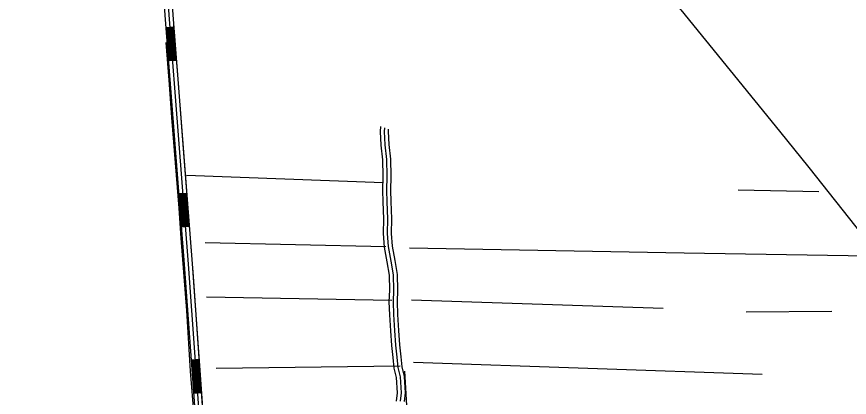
# Model space of a CAD drawing. Extents: x 3161665 to 3199565, y 885729 to 911164.
# Drawn here: x 3188627 to 3191744, y 893647 to 895075 of the extents above; entities that cross this region are included whole.
import ezdxf

# ---------------------------------------------------------------- set-up
doc = ezdxf.new("R2010")
doc.units = 0
doc.layers.add('V-ROAD-CNTR', color=7, linetype='Continuous')
doc.layers.add('V-TOPO-SHOR', color=7, linetype='Continuous')

msp = doc.modelspace()

# ---------------------------------------------------------------- linework, layer by layer
at = {"layer": 'V-ROAD-CNTR'}
for p, q in [((3189215.6, 895035.3), (3189185.7, 895032.9)), ((3189225.2, 894910.6), (3189195.3, 894908.3)), ((3189263.8, 894412.1), (3189233.9, 894409.8)), ((3189273.5, 894287.5), (3189243.6, 894285.2)), ((3189310.2, 893788.8), (3189280.3, 893786.6)), ((3189319.2, 893664.1), (3189289.3, 893661.9))]:
    msp.add_line(p, q, dxfattribs=at)
for points in [[(3189064.1, 896954.2), (3189101.1, 896395.7), (3189146.8, 895723.7), (3189185.5, 895251.9), (3189197, 895080.8), (3189269.4, 894146.3), (3189345.7, 893087.1), (3189355.5, 892926.9), (3189392.6, 892477.4), (3189409.1, 892247.2), (3189470.6, 891454.8), (3189475.8, 891378.5), (3189469.4, 891347.7), (3189459, 891342.3), (3189410.8, 891331), (3188817.6, 891284.8), (3188699.4, 891274.9), (3188682.1, 891279.4), (3188667.4, 891296.3), (3188659.3, 891315.9), (3188660.4, 891356.8), (3188638.6, 891669.6), (3188627, 891800.3)], [(3189049.2, 896952.3), (3189086.2, 896394.7), (3189131.8, 895722.5), (3189170.5, 895250.8), (3189182.1, 895079.7), (3189254.4, 894145.1), (3189330.8, 893086.1), (3189337.7, 892972.2)], [(3189078.9, 896958.9), (3189116.1, 896396.7), (3189161.7, 895724.8), (3189200.4, 895253), (3189212, 895081.9), (3189284.3, 894147.4), (3189360.7, 893088.1), (3189370.5, 892928), (3189407.6, 892478.5), (3189413.6, 892394.5)], [(3189188.7, 895033.2), (3189198.3, 894908.5)], [(3189191.7, 895033.4), (3189201.3, 894908.8)], [(3189194.7, 895033.6), (3189204.3, 894909)], [(3189197.7, 895033.9), (3189207.3, 894909.2)], [(3189200.6, 895034.1), (3189210.3, 894909.5)], [(3189203.6, 895034.3), (3189213.3, 894909.7)], [(3189206.6, 895034.6), (3189216.3, 894909.9)], [(3189209.6, 895034.8), (3189219.3, 894910.2)], [(3189212.6, 895035), (3189222.3, 894910.4)], [(3190049.4, 893633.1), (3190052.2, 893664.8), (3190048.4, 893721.8), (3190040.6, 893757.1), (3190036.1, 893796.8), (3190031.6, 893842.3), (3190028, 893896.6), (3190024.4, 893956.7), (3190022, 894004.9), (3190024.3, 894049.3), (3190022.6, 894105), (3190014.4, 894155.5), (3190004.1, 894210.6), (3190000.6, 894261.4), (3190001.5, 894316.9), (3189999.2, 894379.9), (3189997.2, 894422.4), (3189998.4, 894477), (3189998, 894538.3), (3189991.1, 894592.3), (3189989, 894643.7), (3189989.8, 894662.8)], [(3190064.4, 893632.6), (3190067.2, 893664.6), (3190063.3, 893723.9), (3190055.4, 893759.6), (3190051, 893798.3), (3190046.6, 893843.5), (3190043, 893897.6), (3190039.4, 893957.5), (3190037, 894004.9), (3190039.3, 894049.2), (3190037.5, 894106.4), (3190029.2, 894158.1), (3190019, 894212.5), (3190015.6, 894261.8), (3190016.5, 894317), (3190014.2, 894380.6), (3190012.2, 894422.6), (3190013.4, 894476.9), (3190012.9, 894539.3), (3190006.1, 894593.5), (3190004, 894643.7), (3190004.6, 894657.8)], [(3190079.4, 893632.1), (3190082.2, 893664.4), (3190078.2, 893726.1), (3190070.2, 893762.1), (3190065.9, 893799.9), (3190061.5, 893844.8), (3190057.9, 893898.5), (3190054.4, 893958.4), (3190052.1, 894004.9), (3190054.3, 894049), (3190052.5, 894107.8), (3190044, 894160.7), (3190033.9, 894214.4), (3190030.6, 894262.2), (3190031.6, 894317.2), (3190029.2, 894381.2), (3190027.2, 894422.8), (3190028.4, 894476.7), (3190027.9, 894540.3), (3190021, 894594.8), (3190019.1, 894643.7), (3190019.4, 894652.9)], [(3189236.9, 894410), (3189246.6, 894285.4)], [(3189239.9, 894410.3), (3189249.6, 894285.6)], [(3189242.9, 894410.5), (3189252.6, 894285.9)], [(3189245.9, 894410.7), (3189255.5, 894286.1)], [(3189248.9, 894411), (3189258.5, 894286.3)], [(3189251.9, 894411.2), (3189261.5, 894286.6)], [(3189254.9, 894411.4), (3189264.5, 894286.8)], [(3189257.9, 894411.7), (3189267.5, 894287)], [(3189260.8, 894411.9), (3189270.5, 894287.3)], [(3189283.3, 893786.8), (3189292.3, 893662.1)], [(3189286.3, 893787), (3189295.2, 893662.4)], [(3189289.2, 893787.3), (3189298.2, 893662.6)], [(3189292.2, 893787.5), (3189301.2, 893662.8)], [(3189295.2, 893787.7), (3189304.2, 893663)], [(3189298.2, 893787.9), (3189307.2, 893663.2)], [(3189301.2, 893788.1), (3189310.2, 893663.4)], [(3189304.2, 893788.3), (3189313.2, 893663.7)], [(3189307.2, 893788.5), (3189316.2, 893663.9)]]:
    msp.add_lwpolyline(points, dxfattribs=at)
at = {"layer": 'V-TOPO-SHOR'}
for p, q in [((3189213.7, 895042.7), (3189232.8, 894809)), ((3189262.7, 894480.7), (3189998.8, 894452.9)), ((3191630.3, 894417.4), (3191327.5, 894424.6)), ((3189332.7, 894227.3), (3190008.8, 894212.7)), ((3189337.4, 894023.7), (3190031.8, 894011.7)), ((3191047.2, 893980.7), (3190104.9, 894011.5)), ((3191678.9, 893968.9), (3191357.8, 893967)), ((3189373.4, 893757.3), (3190062.6, 893766.2)), ((3190112.2, 893779.2), (3191417.4, 893734.5)), ((3190118.6, 893099.1), (3190079.5, 893745.3))]:
    msp.add_line(p, q, dxfattribs=at)
for points in [[(3191038.7, 895140.5), (3191089.5, 895123.4), (3191113, 895099.8), (3191482.7, 894644.8), (3191592, 894508.8)], [(3191592, 894508.8), (3191868, 894161), (3191887.5, 894136.2), (3191903.1, 894125.7), (3191920.1, 894127), (3191946.2, 894132.1), (3191973.6, 894141.2), (3191999.8, 894156.8), (3192232.6, 894393.9), (3192615.9, 894778.1), (3192861.8, 895028.1), (3192868.4, 895047.7), (3192875, 895056.8), (3192876.3, 895068.6), (3192876.3, 895073.8)], [(3189309.8, 893305.2), (3189300.9, 893446.2), (3189292.1, 893578), (3189277.4, 893745.8), (3189263.6, 893972.9), (3189242.6, 894243.8), (3189235.1, 894356.1), (3189207.7, 894696.1), (3189197.6, 894835.8), (3189186.2, 894978.1)], [(3189235.3, 894775), (3189250.6, 894579.2), (3189287.4, 894100.1), (3189327.9, 893525.7), (3189335.4, 893405.6), (3189363.5, 893108), (3189377.8, 893101.4), (3189423.5, 893097.4), (3189772, 893092.7), (3190116.6, 893081.5)], [(3190097.5, 894207.3), (3191126, 894189.4), (3191815.1, 894177.4)]]:
    msp.add_lwpolyline(points, dxfattribs=at)

doc.saveas('drawing.dxf')
